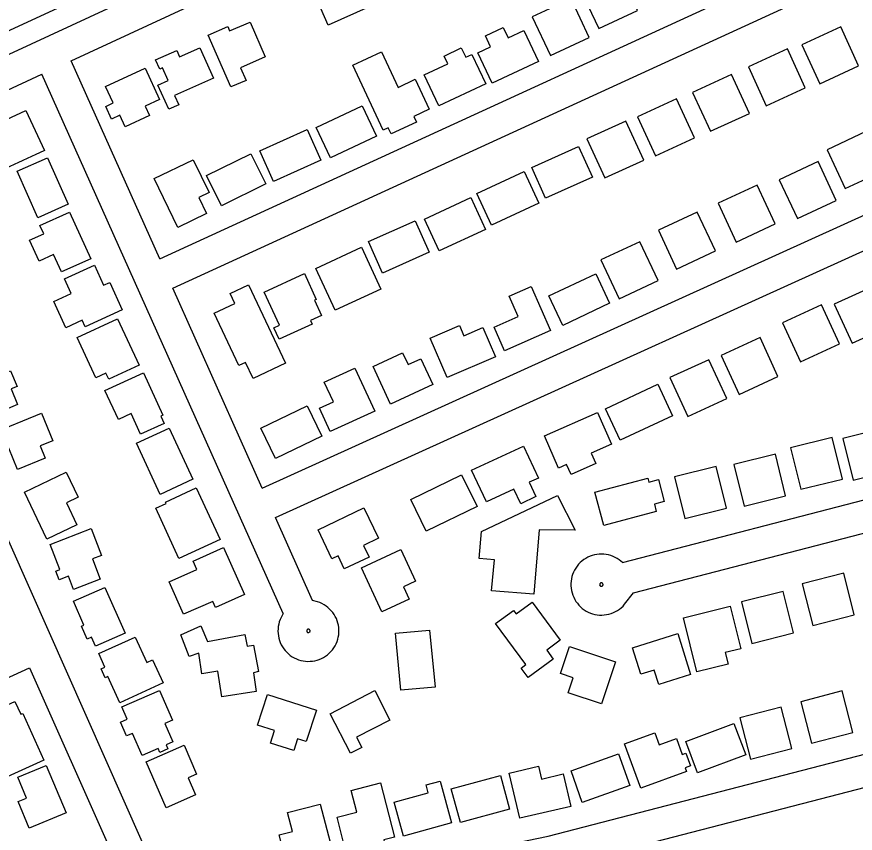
# Model space of a CAD drawing. Extents: x 3704301 to 3742427, y 506229 to 532009.
# Drawn here: x 3735078 to 3735860, y 513053 to 513815 of the extents above; entities that cross this region are included whole.
import ezdxf

# ---------------------------------------------------------------- set-up
doc = ezdxf.new("R2010")
doc.units = 0
doc.layers.add('V-BLDG-OTLN', color=7, linetype='Continuous')
doc.layers.add('V-ROAD-CNTR', color=7, linetype='Continuous')

msp = doc.modelspace()

# ---------------------------------------------------------------- linework, layer by layer
at = {"layer": 'V-BLDG-OTLN'}
for points in [[(3735620.65, 513804.24), (3735656.89, 513821.17), (3735639.96, 513857.41), (3735603.72, 513840.48)], [(3735406.56, 513824.38), (3735368.23, 513807.51), (3735353.29, 513841.46), (3735372.49, 513849.92), (3735374.55, 513845.23), (3735393.68, 513853.65)], [(3735575.56, 513779.04), (3735611.8, 513795.98), (3735594.87, 513832.22), (3735558.63, 513815.28)], [(3735295.43, 513810.29), (3735309.62, 513777.71), (3735286.66, 513767.71), (3735291.81, 513755.87), (3735277.59, 513749.67), (3735256.48, 513798.15), (3735274.61, 513806.05), (3735276.38, 513801.99)], [(3735564.44, 513773.49), (3735521.13, 513753.24), (3735507.9, 513781.54), (3735519.73, 513787.07), (3735514.95, 513797.32), (3735531.66, 513805.13), (3735536.14, 513795.54), (3735550.91, 513802.44)], [(3735846.49, 513805.77), (3735810.12, 513789.1), (3735826.79, 513752.74), (3735863.16, 513769.41)], [(3735261.18, 513757.92), (3735225.04, 513741.85), (3735228.93, 513733.11), (3735219.59, 513728.95), (3735209.55, 513751.52), (3735219.05, 513755.75), (3735213.78, 513767.6), (3735211.14, 513766.42), (3735207.37, 513774.89), (3735227.12, 513783.67), (3735229.66, 513777.96), (3735248.54, 513786.34)], [(3735515.28, 513752.73), (3735471.4, 513731.94), (3735457.69, 513760.88), (3735479.79, 513771.36), (3735476.37, 513778.56), (3735492.45, 513786.19), (3735496.63, 513777.37), (3735502.32, 513780.07)], [(3735796.64, 513785.2), (3735760.28, 513768.53), (3735776.95, 513732.17), (3735813.31, 513748.84)], [(3735419.72, 513709.25), (3735391.26, 513769.89), (3735417.98, 513782.43), (3735433.51, 513749.35), (3735449.49, 513756.86), (3735462.56, 513729), (3735448.07, 513722.2), (3735450.58, 513716.87), (3735427.05, 513705.83), (3735424.41, 513711.45)], [(3735160.73, 513750.29), (3735197.69, 513767.17), (3735211.04, 513737.94), (3735197.68, 513731.83), (3735201.74, 513722.92), (3735178.97, 513712.52), (3735174.03, 513723.33), (3735166.23, 513719.77), (3735160.84, 513731.57), (3735167.82, 513734.76)], [(3735744.58, 513761.34), (3735708.22, 513744.67), (3735724.89, 513708.31), (3735761.25, 513724.98)], [(3735693.34, 513738.49), (3735656.97, 513721.82), (3735673.64, 513685.46), (3735710, 513702.13)], [(3735357.11, 513711.99), (3735400.14, 513732.24), (3735413.49, 513703.88), (3735370.45, 513683.63)], [(3735045.83, 513708.94), (3735086.35, 513727.71), (3735103.62, 513690.41), (3735063.1, 513671.65)], [(3735646.09, 513717.81), (3735609.73, 513701.14), (3735626.4, 513664.78), (3735662.76, 513681.45)], [(3735361.59, 513681.33), (3735317.44, 513661.37), (3735304.42, 513690.17), (3735348.57, 513710.13)], [(3735850.66, 513654.92), (3735886.9, 513671.86), (3735869.96, 513708.1), (3735833.73, 513691.16)], [(3735558.21, 513674.4), (3735601.85, 513694.12), (3735614.77, 513665.52), (3735571.12, 513645.8)], [(3735106.45, 513683.62), (3735125.74, 513640.37), (3735097.36, 513627.72), (3735078.07, 513670.97)], [(3735254.86, 513667.17), (3735296.22, 513687.43), (3735310.08, 513659.15), (3735268.71, 513638.89)], [(3735228.02, 513618.68), (3735206.12, 513664.23), (3735242.44, 513681.69), (3735257.14, 513651.1), (3735247.57, 513646.49), (3735254.76, 513631.53)], [(3735805.97, 513626.84), (3735842.21, 513643.78), (3735825.28, 513680.02), (3735789.04, 513663.08)], [(3735507, 513650.29), (3735551.21, 513670.84), (3735564.89, 513641.4), (3735520.68, 513620.85)], [(3735749.04, 513605.01), (3735785.28, 513621.94), (3735768.35, 513658.18), (3735732.11, 513641.25)], [(3735458.02, 513626.43), (3735501.39, 513646.43), (3735515.13, 513616.63), (3735471.75, 513596.64)], [(3735127.04, 513632.99), (3735146.87, 513589.46), (3735119.63, 513577.05), (3735112.18, 513593.4), (3735098.62, 513587.23), (3735089.78, 513606.63), (3735103, 513612.66), (3735099.46, 513620.43)], [(3735693.27, 513579.74), (3735729.51, 513596.68), (3735712.57, 513632.92), (3735676.33, 513615.98)], [(3735462.5, 513595.46), (3735418.86, 513576.02), (3735405.79, 513605.37), (3735449.43, 513624.81)], [(3735639.74, 513552.04), (3735675.98, 513568.97), (3735659.04, 513605.21), (3735622.8, 513588.28)], [(3735356.73, 513580.43), (3735399.54, 513600.15), (3735417.53, 513561.1), (3735374.72, 513541.38)], [(3735176.21, 513541.76), (3735141.71, 513525.95), (3735138.9, 513532.1), (3735123.47, 513525.03), (3735112.31, 513549.38), (3735128.69, 513556.89), (3735122.41, 513570.58), (3735150.16, 513583.3), (3735158.73, 513564.6), (3735164.52, 513567.26)], [(3735308.6, 513558.24), (3735346.09, 513575.5), (3735357.21, 513551.35), (3735355.68, 513550.65), (3735362.22, 513536.44), (3735351.74, 513531.62), (3735353.21, 513528.44), (3735322.58, 513514.34), (3735317.65, 513525.05), (3735322.79, 513527.42)], [(3735574.23, 513554.68), (3735617.89, 513575.23), (3735630.81, 513547.79), (3735587.15, 513527.24)], [(3735293.88, 513565.05), (3735328.41, 513492.01), (3735298.26, 513477.76), (3735291.23, 513492.64), (3735284.96, 513489.67), (3735261.84, 513538.58), (3735281.21, 513547.74), (3735276.83, 513556.99)], [(3735557.58, 513563.46), (3735575.64, 513522.33), (3735532.8, 513503.52), (3735523.06, 513525.69), (3735545.58, 513535.58), (3735537.26, 513554.53)], [(3735876.68, 513563.52), (3735840.31, 513546.85), (3735856.98, 513510.49), (3735893.34, 513527.16)], [(3735828.53, 513546.27), (3735792.17, 513529.6), (3735808.84, 513493.24), (3735845.2, 513509.91)], [(3735171.78, 513533.34), (3735191.89, 513490.08), (3735163.6, 513476.93), (3735160.98, 513482.55), (3735151.71, 513478.23), (3735134.21, 513515.88)], [(3735524.43, 513497.94), (3735479.39, 513478.52), (3735463.55, 513515.24), (3735490.91, 513527.04), (3735495, 513517.57), (3735512.68, 513525.19)], [(3735771.24, 513515.85), (3735734.88, 513499.18), (3735751.55, 513462.82), (3735787.91, 513479.49)], [(3735057.1, 513502.23), (3735065.66, 513482.24), (3735071.82, 513484.88), (3735078.09, 513470.25), (3735072.45, 513467.84), (3735078.59, 513453.52), (3735052.16, 513442.19), (3735040.75, 513468.8), (3735042.31, 513469.47), (3735032.75, 513491.79)], [(3735465.96, 513471.93), (3735426.5, 513453.58), (3735410.13, 513488.76), (3735437.74, 513501.6), (3735442.85, 513490.62), (3735454.7, 513496.13)], [(3735723.48, 513495.2), (3735687.12, 513478.53), (3735703.79, 513442.17), (3735740.15, 513458.84)], [(3735393.32, 513487.3), (3735411.67, 513447.01), (3735370.23, 513428.14), (3735360.31, 513449.91), (3735373.11, 513455.73), (3735364.67, 513474.25)], [(3735195.92, 513482.95), (3735214.15, 513443.52), (3735212.2, 513442.62), (3735215.36, 513435.76), (3735193.35, 513425.59), (3735184.45, 513444.86), (3735172.56, 513439.36), (3735160.07, 513466.38)], [(3735626.91, 513449.43), (3735675.92, 513472.21), (3735689.61, 513442.76), (3735640.6, 513419.98)], [(3735305.61, 513431.15), (3735348.71, 513451.98), (3735362.32, 513423.82), (3735319.23, 513402.98)], [(3735053.75, 513425.88), (3735100.82, 513445.13), (3735111.32, 513419.47), (3735099.52, 513414.65), (3735104.2, 513403.19), (3735078.54, 513392.7), (3735070.35, 513412.72), (3735060.73, 513408.79)], [(3735569.96, 513423.98), (3735619.51, 513445.94), (3735632.56, 513416.5), (3735613.54, 513408.06), (3735617.93, 513398.16), (3735594.86, 513387.94), (3735590.69, 513397.36), (3735583.23, 513394.05)], [(3735220.05, 513431.2), (3735242.03, 513383.56), (3735211.6, 513369.52), (3735189.62, 513417.16)], [(3735858.08, 513382.86), (3735896.91, 513392.45), (3735887.32, 513431.28), (3735848.49, 513421.69)], [(3735809.26, 513374.23), (3735848.09, 513383.82), (3735838.5, 513422.66), (3735799.67, 513413.06)], [(3735502.05, 513392.07), (3735550.52, 513414.59), (3735564.38, 513384.76), (3735555.92, 513380.83), (3735562.14, 513367.42), (3735547.92, 513360.81), (3735541.62, 513374.36), (3735515.84, 513362.39)], [(3735756.23, 513358.48), (3735795.06, 513368.08), (3735785.47, 513406.91), (3735746.64, 513397.32)], [(3735701.04, 513347), (3735739.87, 513356.59), (3735730.28, 513395.42), (3735691.45, 513385.83)], [(3735105.87, 513327.79), (3735084.95, 513371.61), (3735123.88, 513390.2), (3735135, 513366.93), (3735124.11, 513361.73), (3735133.92, 513341.19)], [(3735445.36, 513364.71), (3735492.74, 513387.78), (3735507.16, 513358.17), (3735459.78, 513335.1)], [(3735617, 513371.49), (3735666.48, 513384.73), (3735667.51, 513380.86), (3735676.43, 513383.24), (3735681.88, 513362.76), (3735672.56, 513360.26), (3735674.35, 513353.6), (3735625.43, 513340.47)], [(3735245.24, 513375.62), (3735267.48, 513327.43), (3735229.14, 513309.73), (3735207.48, 513356.63), (3735217.06, 513361.05), (3735216.47, 513362.34)], [(3735511.41, 513334.99), (3735582.33, 513368.5), (3735598.7, 513336.18), (3735565.16, 513336.46), (3735560.03, 513276.21), (3735520.77, 513279.54), (3735523.46, 513308.43), (3735509.15, 513309.78)], [(3735358.94, 513336.5), (3735401.66, 513356.89), (3735415.2, 513328.51), (3735401.21, 513321.84), (3735406.44, 513310.89), (3735383.37, 513299.89), (3735377.53, 513312.14), (3735371.85, 513309.43)], [(3735155.75, 513290.29), (3735130.85, 513280.67), (3735126.08, 513293.01), (3735117.32, 513289.63), (3735114.14, 513297.87), (3735117.96, 513299.34), (3735108.92, 513322.76), (3735147.12, 513337.51), (3735156.75, 513312.57), (3735148.39, 513309.34)], [(3735270.69, 513319.77), (3735290.25, 513275.96), (3735263.17, 513263.87), (3735260.59, 513269.66), (3735233.49, 513257.57), (3735219.99, 513287.81), (3735245.78, 513299.32), (3735242.31, 513307.09)], [(3735418.32, 513259.91), (3735399.29, 513300.98), (3735436.06, 513318.03), (3735449.77, 513288.44), (3735438.46, 513283.2), (3735443.78, 513271.71)], [(3735849.31, 513295.82), (3735810.53, 513286.01), (3735820.33, 513247.23), (3735859.11, 513257.04)], [(3735160.05, 513282.62), (3735178.8, 513239.91), (3735151.2, 513227.8), (3735147.49, 513236.25), (3735143.48, 513234.48), (3735138.19, 513246.52), (3735140.51, 513247.53), (3735130.75, 513269.76)], [(3735792.59, 513278.93), (3735753.81, 513269.12), (3735763.61, 513230.34), (3735802.39, 513240.15)], [(3735558.47, 513269), (3735584.63, 513233.33), (3735572.16, 513224.18), (3735578.33, 513215.76), (3735554.77, 513198.48), (3735548.26, 513207.35), (3735552.66, 513210.58), (3735524.48, 513248.99), (3735541.21, 513261.27), (3735543.56, 513258.06)], [(3735699.65, 513254.21), (3735743.38, 513265.04), (3735753.18, 513225.46), (3735738.59, 513221.85), (3735741.28, 513210.96), (3735712.14, 513203.75)], [(3735301.24, 513185.58), (3735269.01, 513180.66), (3735265.39, 513204.42), (3735250.53, 513202.15), (3735247.6, 513221.36), (3735238.77, 513218.28), (3735230.75, 513238.53), (3735249.64, 513246.83), (3735255.79, 513232.05), (3735290.49, 513238.86), (3735292.86, 513227.93), (3735298.59, 513228.7), (3735303.3, 513204.11), (3735298.59, 513202.91)], [(3735436, 513186.67), (3735430.98, 513239.9), (3735462.95, 513242.91), (3735467.97, 513189.68)], [(3735652.23, 513226.23), (3735694.34, 513239.52), (3735706.4, 513201.33), (3735676.68, 513191.94), (3735672.4, 513205.52), (3735660, 513201.61)], [(3735214.43, 513193.52), (3735173.9, 513175.03), (3735162.77, 513199.42), (3735160.41, 513198.35), (3735156.62, 513206.65), (3735160.05, 513208.22), (3735154.27, 513220.9), (3735188.16, 513236.37), (3735199, 513212.62), (3735204.55, 513215.16)], [(3735593.32, 513227.53), (3735636.3, 513213.27), (3735623.27, 513174.01), (3735592.23, 513184.3), (3735596.89, 513198.34), (3735584.95, 513202.31)], [(3735175.78, 513171.2), (3735211.1, 513186.46), (3735223.12, 513158.63), (3735216, 513155.55), (3735223.35, 513138.54), (3735217.13, 513135.84), (3735218.82, 513131.93), (3735211.36, 513128.71), (3735209.84, 513132.21), (3735194.79, 513125.71), (3735185.83, 513146.46), (3735180.16, 513144.01), (3735174.54, 513157.01), (3735180.75, 513159.7)], [(3735311.58, 513182.77), (3735357.29, 513168.22), (3735347.9, 513138.74), (3735339.79, 513141.33), (3735336.34, 513130.49), (3735314.57, 513137.42), (3735318.29, 513149.1), (3735302.46, 513154.14)], [(3735370.08, 513164.84), (3735411.72, 513186.32), (3735425.88, 513158.88), (3735394.84, 513142.87), (3735399.76, 513133.33), (3735389.17, 513127.86)], [(3735819.15, 513137.31), (3735857.88, 513147.33), (3735847.87, 513186.05), (3735809.14, 513176.04)], [(3735103.15, 513121.44), (3735068.94, 513105.91), (3735056.82, 513132.61), (3735053.23, 513130.99), (3735040.08, 513159.94), (3735076.11, 513176.3), (3735081.59, 513164.23), (3735083.36, 513165.03)], [(3735762.25, 513122.25), (3735800.97, 513132.27), (3735790.96, 513170.99), (3735752.23, 513160.98)], [(3735701.98, 513138.81), (3735746.85, 513155.63), (3735757.82, 513126.36), (3735712.95, 513109.54)], [(3735659.89, 513095.23), (3735644.68, 513136.55), (3735673.04, 513146.99), (3735677.21, 513135.66), (3735693.17, 513141.54), (3735698.67, 513126.59), (3735702.06, 513127.84), (3735706.34, 513116.22), (3735701.44, 513114.41), (3735702.7, 513111)], [(3735217.29, 513077.02), (3735198.55, 513120), (3735233.84, 513135.39), (3735245.59, 513108.47), (3735237.64, 513105), (3735244.64, 513088.95)], [(3735594.83, 513111.59), (3735639.14, 513127.32), (3735649.64, 513097.76), (3735605.32, 513082.03)], [(3735105.29, 513116.52), (3735123.74, 513072.2), (3735089.43, 513057.91), (3735079.1, 513082.73), (3735086.79, 513085.93), (3735078.68, 513105.44)], [(3735594.56, 513078.31), (3735547, 513067.24), (3735537.18, 513109.42), (3735564.53, 513115.78), (3735567.3, 513103.87), (3735587.51, 513108.56)], [(3735483.12, 513094.77), (3735529.05, 513107.21), (3735537.57, 513075.78), (3735491.64, 513063.33)], [(3735417.16, 513100.22), (3735430.11, 513049.65), (3735420.14, 513047.09), (3735421.85, 513040.42), (3735395.87, 513033.77), (3735394.39, 513039.55), (3735384.58, 513037.04), (3735376.58, 513068.24), (3735395.08, 513072.98), (3735389.89, 513093.23)], [(3735483.41, 513062.85), (3735438.57, 513050.67), (3735429.98, 513082.31), (3735461.64, 513090.91), (3735459.6, 513098.42), (3735472.77, 513102)], [(3735360.8, 513080.49), (3735371.65, 513038.94), (3735358.91, 513035.61), (3735360.15, 513030.84), (3735351.78, 513028.65), (3735350.64, 513033), (3735328.79, 513027.3), (3735322.43, 513051.69), (3735334.92, 513054.94), (3735330.33, 513072.54)]]:
    msp.add_lwpolyline(points, close=True, dxfattribs=at)
at = {"layer": 'V-ROAD-CNTR'}
for points in [[(3736542.14, 514477.39), (3735160.61, 513843.96), (3733912.28, 513267.4)], [(3733913, 513241.31), (3734084.35, 513336.62), (3734978.37, 513737.7), (3735785.74, 514111.66), (3735994.36, 514208.41), (3736552.97, 514463.11)], [(3735128.54, 513774.19), (3735798.36, 514084.44), (3735873.68, 514119.37)], [(3735211.17, 513589.27), (3735944.82, 513926.16)], [(3735223.41, 513561.88), (3735955.22, 513897.92)], [(3735211.17, 513589.27), (3735128.54, 513774.19)], [(3734914.47, 513676.15), (3734990.81, 513710.4), (3735101.31, 513761.58)], [(3735326.26, 513258.17), (3735101.31, 513761.58)], [(3735306.79, 513375.28), (3736027.27, 513702.19)], [(3734914.47, 513676.15), (3735194.89, 513044.87), (3735197.75, 513027.38), (3735199.59, 513010.98), (3735199.55, 512967.01)], [(3735319.03, 513347.89), (3736037.65, 513673.95)], [(3735306.79, 513375.28), (3735223.41, 513561.88)], [(3735642.94, 513305.92), (3736127.37, 513431.55)], [(3735653.26, 513277.61), (3736137.9, 513403.29)], [(3735353.59, 513270.55), (3735319.03, 513347.89)], [(3735642.94, 513305.92), (3735639.75, 513308.4), (3735637.92, 513309.62), (3735635.99, 513310.69), (3735634, 513311.6), (3735631.95, 513312.35), (3735629.83, 513312.95), (3735627.68, 513313.38), (3735625.5, 513313.65), (3735623.3, 513313.74), (3735621.11, 513313.67), (3735618.93, 513313.43), (3735616.78, 513313.02), (3735614.66, 513312.44), (3735612.59, 513311.7), (3735610.58, 513310.81), (3735608.66, 513309.77), (3735606.81, 513308.58), (3735605.07, 513307.24), (3735603.43, 513305.79), (3735601.91, 513304.21), (3735600.52, 513302.51), (3735599.25, 513300.71), (3735598.14, 513298.82), (3735597.17, 513296.85), (3735596.36, 513294.82), (3735595.7, 513292.72), (3735595.21, 513290.58), (3735594.89, 513288.41), (3735594.73, 513286.22), (3735594.74, 513284.03), (3735594.93, 513281.84), (3735595.28, 513279.67), (3735595.79, 513277.54), (3735596.47, 513275.45), (3735597.31, 513273.42), (3735598.31, 513271.47), (3735599.44, 513269.6), (3735600.73, 513267.81), (3735602.14, 513266.13), (3735603.68, 513264.57), (3735605.34, 513263.13), (3735607.1, 513261.82), (3735608.96, 513260.65), (3735610.9, 513259.63), (3735612.92, 513258.76), (3735614.99, 513258.05), (3735617.12, 513257.5), (3735619.28, 513257.12), (3735621.46, 513256.9), (3735623.66, 513256.86), (3735625.84, 513256.98), (3735628.02, 513257.27), (3735630.17, 513257.73), (3735632.27, 513258.35), (3735634.32, 513259.13), (3735636.31, 513260.07), (3735638.22, 513261.16), (3735640.03, 513262.39), (3735641.74, 513263.76), (3735643.35, 513265.26), (3735644.84, 513266.88), (3735653.26, 513277.61)], [(3735621.8, 513284.34), (3735621.67, 513284.79), (3735621.71, 513284.67), (3735621.77, 513284.56), (3735621.83, 513284.46), (3735621.9, 513284.36), (3735621.97, 513284.26), (3735622.06, 513284.17), (3735622.15, 513284.09), (3735622.24, 513284.02), (3735622.34, 513283.95), (3735622.46, 513283.89), (3735622.56, 513283.84), (3735622.67, 513283.8), (3735622.79, 513283.77), (3735622.91, 513283.74), (3735623.03, 513283.73), (3735623.16, 513283.72), (3735623.27, 513283.72), (3735623.4, 513283.74), (3735623.52, 513283.76), (3735623.63, 513283.79), (3735623.75, 513283.83), (3735623.86, 513283.88), (3735623.96, 513283.94), (3735624.07, 513284.01), (3735624.17, 513284.08), (3735624.26, 513284.16), (3735624.34, 513284.25), (3735624.41, 513284.34), (3735624.49, 513284.45), (3735624.55, 513284.55), (3735624.6, 513284.65), (3735624.65, 513284.77), (3735624.68, 513284.89), (3735624.71, 513285), (3735624.73, 513285.12), (3735624.74, 513285.25), (3735624.74, 513285.36), (3735624.73, 513285.49), (3735624.71, 513285.61), (3735624.68, 513285.73), (3735624.64, 513285.85), (3735624.59, 513285.96), (3735624.54, 513286.06), (3735624.48, 513286.17), (3735624.4, 513286.27), (3735624.33, 513286.36), (3735624.24, 513286.44), (3735624.15, 513286.53), (3735624.05, 513286.6), (3735623.95, 513286.67), (3735623.84, 513286.72), (3735623.73, 513286.77), (3735623.61, 513286.81), (3735623.49, 513286.84), (3735623.38, 513286.86), (3735623.26, 513286.87), (3735623.13, 513286.87), (3735623.02, 513286.87), (3735622.89, 513286.85), (3735622.77, 513286.82), (3735622.66, 513286.79), (3735622.54, 513286.75), (3735622.43, 513286.69), (3735622.33, 513286.63), (3735622.23, 513286.57), (3735622.14, 513286.49), (3735622.04, 513286.41), (3735621.96, 513286.32), (3735621.89, 513286.22), (3735621.82, 513286.12), (3735621.76, 513286.01), (3735621.71, 513285.91), (3735621.66, 513285.79), (3735621.63, 513285.67), (3735621.61, 513285.56), (3735621.59, 513285.44), (3735621.58, 513285.32), (3735621.59, 513285.19), (3735621.6, 513285.07), (3735621.59, 513285.12), (3735621.59, 513285.13)], [(3735326.26, 513258.17), (3735324.34, 513254.61), (3735323.45, 513252.61), (3735322.72, 513250.54), (3735322.15, 513248.42), (3735321.74, 513246.26), (3735321.51, 513244.08), (3735321.44, 513241.89), (3735321.54, 513239.7), (3735321.81, 513237.52), (3735322.24, 513235.36), (3735322.84, 513233.25), (3735323.6, 513231.2), (3735324.52, 513229.21), (3735325.59, 513227.28), (3735326.81, 513225.46), (3735328.16, 513223.73), (3735329.63, 513222.11), (3735331.23, 513220.61), (3735332.95, 513219.23), (3735334.76, 513217.99), (3735336.67, 513216.9), (3735338.64, 513215.96), (3735340.69, 513215.17), (3735342.79, 513214.54), (3735344.95, 513214.07), (3735347.12, 513213.78), (3735349.31, 513213.65), (3735351.49, 513213.69), (3735353.68, 513213.9), (3735355.85, 513214.27), (3735357.98, 513214.82), (3735360.05, 513215.52), (3735362.07, 513216.38), (3735364.01, 513217.4), (3735365.88, 513218.56), (3735367.64, 513219.87), (3735369.3, 513221.3), (3735370.84, 513222.86), (3735372.27, 513224.54), (3735373.55, 513226.32), (3735374.7, 513228.18), (3735375.7, 513230.14), (3735376.54, 513232.17), (3735377.23, 513234.25), (3735377.75, 513236.38), (3735378.11, 513238.55), (3735378.29, 513240.74), (3735378.31, 513242.93), (3735378.17, 513245.11), (3735377.85, 513247.29), (3735377.36, 513249.43), (3735376.71, 513251.53), (3735375.91, 513253.57), (3735374.95, 513255.54), (3735373.83, 513257.43), (3735372.58, 513259.24), (3735371.19, 513260.93), (3735369.67, 513262.52), (3735368.04, 513263.98), (3735366.3, 513265.32), (3735364.45, 513266.52), (3735362.53, 513267.57), (3735360.53, 513268.47), (3735358.46, 513269.21), (3735353.59, 513270.55)], [(3735351.04, 513240.9), (3735350.63, 513240.7), (3735350.74, 513240.76), (3735350.84, 513240.84), (3735350.93, 513240.91), (3735351.02, 513241), (3735351.1, 513241.08), (3735351.17, 513241.18), (3735351.24, 513241.29), (3735351.3, 513241.39), (3735351.35, 513241.51), (3735351.39, 513241.62), (3735351.42, 513241.74), (3735351.44, 513241.86), (3735351.45, 513241.98), (3735351.46, 513242.09), (3735351.45, 513242.22), (3735351.44, 513242.34), (3735351.41, 513242.46), (3735351.38, 513242.58), (3735351.34, 513242.69), (3735351.29, 513242.8), (3735351.23, 513242.91), (3735351.16, 513243.01), (3735351.09, 513243.11), (3735351.01, 513243.19), (3735350.92, 513243.28), (3735350.82, 513243.35), (3735350.72, 513243.42), (3735350.61, 513243.49), (3735350.51, 513243.53), (3735350.4, 513243.58), (3735350.27, 513243.61), (3735350.15, 513243.64), (3735350.03, 513243.66), (3735349.91, 513243.66), (3735349.8, 513243.66), (3735349.68, 513243.65), (3735349.55, 513243.63), (3735349.43, 513243.6), (3735349.32, 513243.56), (3735349.21, 513243.51), (3735349.1, 513243.46), (3735348.99, 513243.39), (3735348.9, 513243.32), (3735348.81, 513243.24), (3735348.72, 513243.16), (3735348.64, 513243.06), (3735348.57, 513242.96), (3735348.51, 513242.86), (3735348.45, 513242.75), (3735348.4, 513242.63), (3735348.37, 513242.52), (3735348.34, 513242.41), (3735348.32, 513242.28), (3735348.31, 513242.16), (3735348.31, 513242.04), (3735348.31, 513241.92), (3735348.33, 513241.8), (3735348.36, 513241.68), (3735348.4, 513241.56), (3735348.44, 513241.45), (3735348.49, 513241.34), (3735348.55, 513241.24), (3735348.62, 513241.14), (3735348.7, 513241.04), (3735348.79, 513240.95), (3735348.87, 513240.88), (3735348.97, 513240.8), (3735349.08, 513240.73), (3735349.18, 513240.67), (3735349.29, 513240.62), (3735349.41, 513240.58), (3735349.52, 513240.55), (3735349.65, 513240.53), (3735349.76, 513240.51), (3735349.88, 513240.51), (3735350, 513240.52), (3735350.13, 513240.53), (3735350.25, 513240.55), (3735350.37, 513240.59), (3735350.32, 513240.57), (3735350.31, 513240.56)], [(3735199.55, 512967.01), (3735476.52, 513041.33), (3735495.93, 513044.48), (3735511.55, 513045.27), (3735525.34, 513044.69), (3735533.67, 513043.64), (3735544.85, 513044.67), (3735573.61, 513050.46), (3736208.24, 513214.96)], [(3734980.82, 513157.85), (3735089.71, 513207.74)], [(3735089.71, 513207.74), (3735165.91, 513036.22), (3735168.02, 513023.28), (3735169.59, 513009.31), (3735169.57, 512992.54), (3735162.56, 512955.52)], [(3735192.7, 512934.11), (3735482.83, 513011.96), (3735499.09, 513014.6), (3735511.67, 513015.24), (3735522.84, 513014.77), (3735533.17, 513013.47), (3735549.19, 513014.94), (3735580.34, 513021.22), (3736218.85, 513186.72)]]:
    msp.add_lwpolyline(points, dxfattribs=at)

doc.saveas('drawing.dxf')
